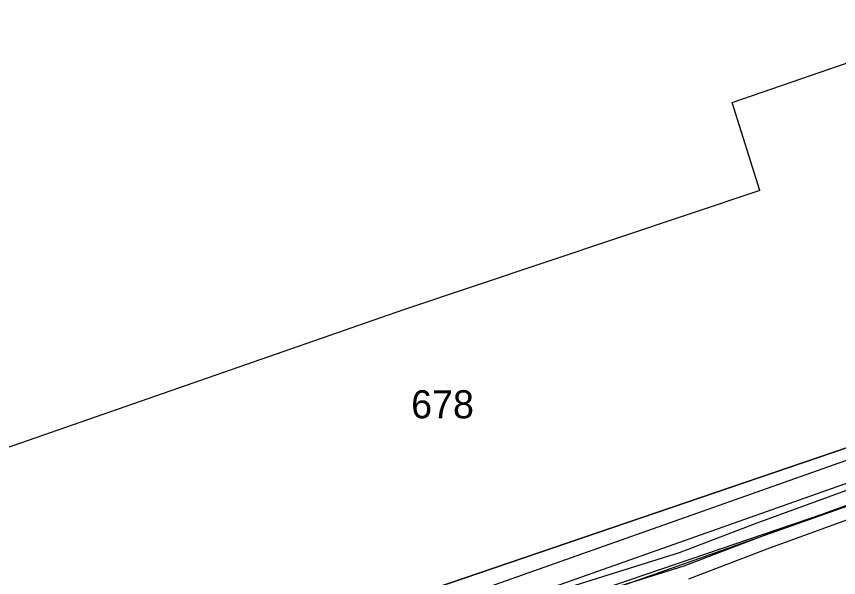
# Model space of a CAD drawing. Extents: x -263423 to -261326, y -1240067 to -1237864.
# Drawn here: x -262924.6 to -262866.1, y -1238980 to -1238940.1 of the extents above; entities that cross this region are included whole.
import ezdxf

# ---------------------------------------------------------------- set-up
doc = ezdxf.new("R2010")
doc.units = 0
for name, color, linetype in [('body_kn', 7, 'Continuous'), ('kladpar_druhypozemkov', 7, 'Continuous'), ('kladpar_hranice', 7, 'Continuous'), ('kladpar_parcelnecisla', 7, 'Continuous'), ('kladpar_plochy', 7, 'Continuous'), ('tarchy_linie', 7, 'Continuous'), ('zappar_hrandruhpozemk', 7, 'Continuous')]:
    doc.layers.add(name, color=color, linetype=linetype)

msp = doc.modelspace()

# ---------------------------------------------------------------- linework, layer by layer
at = {"layer": 'body_kn'}
for p, q in [((-262873.69, -1238946.22), (-262873.69, -1238946.22)), ((-262871.71, -1238952.47), (-262871.71, -1238952.47)), ((-262897.07, -1238960.95), (-262897.07, -1238960.95)), ((-262871.92, -1238976.09), (-262871.92, -1238976.09)), ((-262868.33, -1238975.85), (-262868.33, -1238975.85)), ((-262871.57, -1238977.03), (-262871.57, -1238977.03)), ((-262871.22, -1238977.97), (-262871.22, -1238977.97)), ((-262877.43, -1238978.21), (-262877.43, -1238978.21)), ((-262877.11, -1238979.15), (-262877.11, -1238979.15))]:
    msp.add_line(p, q, dxfattribs=at)
at = {"layer": 'kladpar_druhypozemkov'}
msp.add_line((-262893.92, -1238966.27), (-262893.92, -1238966.27), dxfattribs=at)
at = {"layer": 'kladpar_hranice'}
for points in [[(-262847.62, -1238964.65), (-262844.92, -1238968.22), (-262842.28, -1238971.72), (-262844.58, -1238974.12), (-262851.66, -1238980.84), (-262860.28, -1238989.24), (-262890.23, -1238999.92), (-262930.47, -1239014.27), (-262932.65, -1239008.17), (-262935.9, -1238999.03), (-262937.07, -1238995.27), (-262897.97, -1238981.8), (-262847.62, -1238964.65)], [(-262847.62, -1238964.65), (-262897.97, -1238981.8)]]:
    msp.add_lwpolyline(points, dxfattribs=at)
at = {"layer": 'kladpar_plochy'}
msp.add_lwpolyline([(-262847.62, -1238964.65), (-262844.92, -1238968.22), (-262842.28, -1238971.72), (-262844.58, -1238974.12), (-262851.66, -1238980.84), (-262860.28, -1238989.24), (-262890.23, -1238999.92), (-262930.47, -1239014.27), (-262932.65, -1239008.17), (-262935.9, -1238999.03), (-262937.07, -1238995.27), (-262897.97, -1238981.8)], close=True, dxfattribs=at)
msp.add_lwpolyline([(-262847.62, -1238964.65), (-262897.97, -1238981.8)], dxfattribs=at)
at = {"layer": 'tarchy_linie'}
for points in [[(-262940.96, -1238998.28), (-262850.59, -1238966.35), (-262839.25, -1238979.33), (-262811.83, -1239019.66), (-262813.27, -1239020.23), (-262814.71, -1239020.8), (-262818.29, -1239015.61), (-262814.68, -1239022.21), (-262816.21, -1239022.95), (-262817.74, -1239023.69), (-262823.57, -1239013.05), (-262847.13, -1238978.08), (-262938.84, -1239008.64), (-262939.18, -1239006.96), (-262939.52, -1239005.28), (-262847.49, -1238974.62), (-262851.55, -1238969.97), (-262940.33, -1239001.35), (-262940.64, -1238999.81), (-262940.96, -1238998.28)], [(-262940.64, -1238999.81), (-262851.07, -1238968.16), (-262840.48, -1238980.28), (-262813.27, -1239020.23)], [(-262933.53, -1238998.51), (-262927, -1238996.22), (-262922.1, -1238994.29), (-262916.62, -1238992.12), (-262905.42, -1238988.1), (-262888.86, -1238982.82), (-262887.72, -1238982.46), (-262877.11, -1238979.15), (-262871.57, -1238977.03), (-262868.33, -1238975.85), (-262859.17, -1238972.52), (-262849.43, -1238969.41), (-262847.68, -1238968.87)], [(-262889.16, -1238981.86), (-262877.43, -1238978.21), (-262871.92, -1238976.09), (-262859.49, -1238971.57)], [(-262858.84, -1238973.46), (-262871.22, -1238977.97), (-262876.78, -1238980.1)]]:
    msp.add_lwpolyline(points, dxfattribs=at)
at = {"layer": 'zappar_hrandruhpozemk'}
for p, q in [((-262871.71, -1238952.47), (-262897.07, -1238960.95)), ((-262897.07, -1238960.95), (-262927.91, -1238971.68))]:
    msp.add_line(p, q, dxfattribs=at)
for points in [[(-262871.71, -1238952.47), (-262873.69, -1238946.22), (-262856.84, -1238940.43), (-262856.15, -1238940.11)], [(-262844.58, -1238974.12), (-262847.97, -1238969.68), (-262848.67, -1238969.42), (-262849.43, -1238969.41), (-262887.13, -1238982.26)]]:
    msp.add_lwpolyline(points, dxfattribs=at)

# ---------------------------------------------------------------- texts
at = {"layer": 'kladpar_parcelnecisla'}
msp.add_text('678', height=2, dxfattribs=at).set_placement((-262896.515, -1238968.67))

doc.saveas('drawing.dxf')
